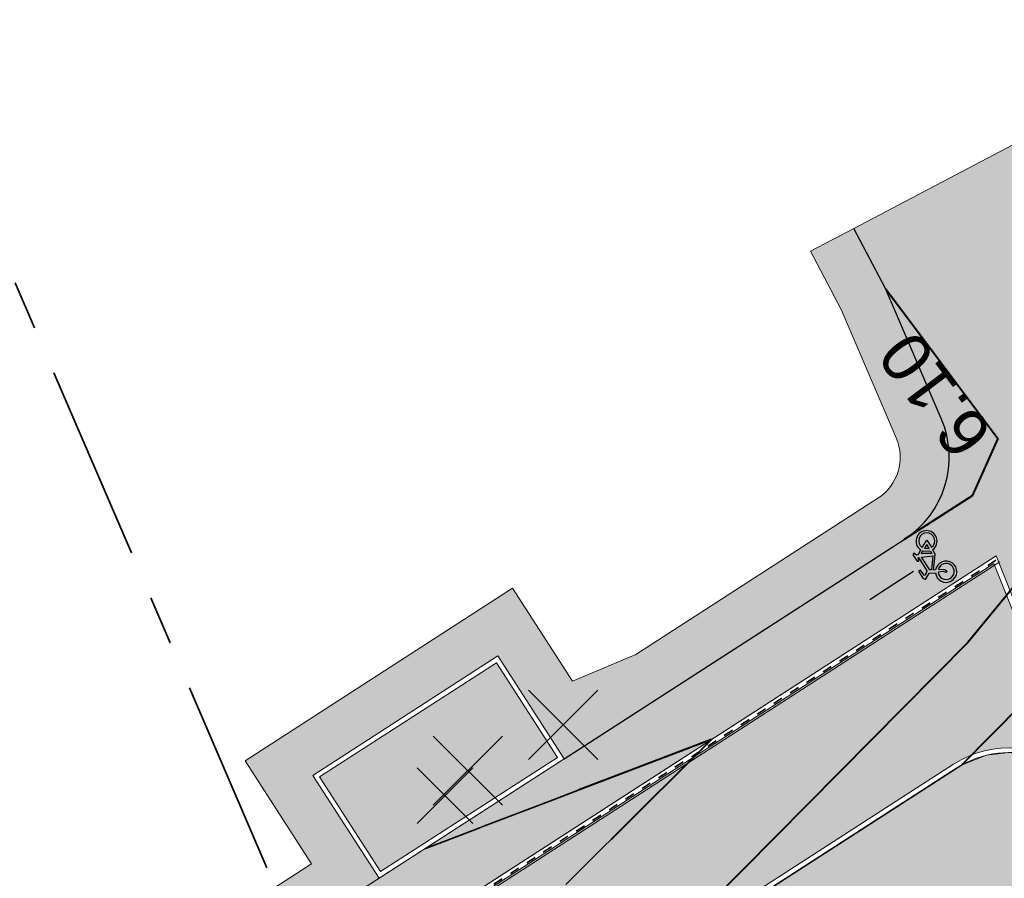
# Model space of a CAD drawing. Header units: metres. Extents: x 538891 to 1080079, y 6588829 to 13178720.
# Tile 606 of 656: x 540118 to 540138, y 6589299 to 6589317. Entities that reach past the tile are written whole.
import ezdxf

# ---------------------------------------------------------------- set-up
doc = ezdxf.new("R2010")
doc.units = ezdxf.units.M
doc.header["$LTSCALE"] = 0.4
doc.linetypes.add('#9_VIA31', pattern=[1, 0.5, -0.5])
doc.linetypes.add('KATASTRIPIIR', pattern=[17.5, 10, -2.5, 2.500000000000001, -2.500000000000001])
doc.layers.add('GEO', color=7, linetype='Continuous')
doc.layers.add('KOLDE PST', color=7, linetype='Continuous')
doc.styles.add('Swis721 Lt BT', font='swissl.ttf')

# ---------------------------------------------------------------- blocks, each defined once
blk = doc.blocks.new('#9_019061_PP_TL (2D)')
at = {"linetype": 'Continuous', "lineweight": 0, "true_color": 0xadadad}
h = blk.add_hatch(color=253, dxfattribs=at)
edge = h.paths.add_edge_path()
edge.add_line((539477.7626632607, 6589431.943014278), (539486.2567841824, 6589429.807888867))
edge.add_line((539486.2567841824, 6589429.807888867), (539486.1105153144, 6589429.225990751))
edge.add_line((539486.1105153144, 6589429.225990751), (539487.5652606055, 6589428.86031858))
edge.add_line((539487.5652606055, 6589428.86031858), (539487.7115294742, 6589429.442216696))
edge.add_line((539487.7115294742, 6589429.442216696), (539555.6592118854, 6589412.362541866))
edge.add_line((539555.6592118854, 6589412.362541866), (539562.7557662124, 6589410.648743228))
edge.add_line((539562.7557662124, 6589410.648743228), (539566.8068955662, 6589409.679105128))
edge.add_line((539566.8068955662, 6589409.679105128), (539620.1116983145, 6589396.202067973))
edge.add_arc((539619.5969534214, 6589394.166131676), 2.099999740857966, -13.653471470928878, 75.8112727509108, ccw=False)
edge.add_line((539621.6376095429, 6589393.670428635), (539620.7163126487, 6589389.877732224))
edge.add_line((539620.7163126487, 6589389.877732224), (539624.408929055, 6589388.980746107))
edge.add_line((539624.408929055, 6589388.980746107), (539625.312583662, 6589392.700814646))
edge.add_arc((539627.353239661, 6589392.205112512), 2.099999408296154, 75.81124942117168, 166.3465518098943, ccw=False)
edge.add_line((539627.8679853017, 6589394.241048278), (539632.6017820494, 6589393.044203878))
edge.add_line((539632.6017820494, 6589393.044203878), (539643.071860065, 6589390.610996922))
edge.add_line((539643.071860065, 6589390.610996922), (539786.0372070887, 6589354.482079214))
edge.add_line((539786.0372070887, 6589354.482079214), (539792.3012314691, 6589352.918019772))
edge.add_line((539792.3012314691, 6589352.918019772), (539845.3438683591, 6589339.670194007))
edge.add_line((539845.3438683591, 6589339.670194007), (539851.4124813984, 6589338.145976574))
edge.add_line((539851.4124813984, 6589338.145976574), (539860.7490034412, 6589335.851362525))
edge.add_line((539860.7490034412, 6589335.851362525), (539968.6993229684, 6589309.320678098))
edge.add_line((539968.6993229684, 6589309.320678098), (539969.2265677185, 6589309.197134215))
edge.add_line((539969.2265677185, 6589309.197134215), (539974.9736439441, 6589307.850480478))
edge.add_line((539974.9736439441, 6589307.850480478), (539975.8875834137, 6589307.636268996))
edge.add_line((539975.8875834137, 6589307.636268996), (539978.9424721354, 6589306.920423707))
edge.add_line((539978.9424721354, 6589306.920423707), (540047.1253681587, 6589289.910655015))
edge.add_arc((540046.6170546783, 6589287.873103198), 2.100000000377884, -13.970976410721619, 75.99219687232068, ccw=False)
edge.add_line((540048.6549327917, 6589287.366099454), (540047.8150951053, 6589283.990410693))
edge.add_line((540047.8150951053, 6589283.990410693), (540051.5026840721, 6589283.072975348))
edge.add_line((540051.5026840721, 6589283.072975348), (540052.341280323, 6589286.443674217))
edge.add_arc((540054.3791583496, 6589285.936670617), 2.099999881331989, 75.99219364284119, 166.0290268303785, ccw=False)
edge.add_line((540054.8874719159, 6589287.97422229), (540076.8168840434, 6589282.503433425))
edge.add_line((540076.8168840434, 6589282.503433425), (540083.4395259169, 6589280.809379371))
edge.add_line((540083.4395259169, 6589280.809379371), (540088.49419581, 6589279.535390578))
edge.add_arc((540094.4575246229, 6589303.195456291), 24.40000000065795, 255.8536971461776, 302.8232301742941)
edge.add_line((540107.6835194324, 6589282.690991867), (540136.9506649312, 6589301.569178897))
edge.add_arc((540138.0889677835, 6589299.804450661), 2.09999979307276, 48.26669205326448, 122.8232344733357, ccw=False)
edge.add_line((540139.4868626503, 6589301.371578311), (540137.7712634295, 6589305.668443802))
edge.add_line((540137.7712634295, 6589305.668443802), (540106.0573725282, 6589285.212032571))
edge.add_arc((540094.4575246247, 6589303.195456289), 21.39999999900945, 255.8536971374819, 302.82323016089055, ccw=False)
edge.add_line((540089.2273919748, 6589282.444415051), (540083.9478910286, 6589283.775070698))
edge.add_line((540083.9478910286, 6589283.775070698), (540077.6641051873, 6589285.384020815))
edge.add_line((540077.6641051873, 6589285.384020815), (540032.9077782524, 6589296.549500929))
edge.add_line((540032.9077782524, 6589296.549500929), (540019.7003143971, 6589299.844402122))
edge.add_line((540019.7003143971, 6589299.844402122), (539977.3208196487, 6589310.41692758))
edge.add_line((539977.3208196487, 6589310.41692758), (539969.5741785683, 6589312.194941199))
edge.add_line((539969.5741785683, 6589312.194941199), (539852.0794640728, 6589341.071328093))
edge.add_line((539852.0794640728, 6589341.071328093), (539846.1303289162, 6589342.565922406))
edge.add_line((539846.1303289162, 6589342.565922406), (539792.2343076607, 6589356.026887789))
edge.add_line((539792.2343076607, 6589356.026887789), (539786.8255053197, 6589357.3771794))
edge.add_line((539786.8255053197, 6589357.3771794), (539640.031194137, 6589394.473718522))
edge.add_line((539640.031194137, 6589394.473718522), (539632.5402822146, 6589396.193759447))
edge.add_line((539632.5402822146, 6589396.193759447), (539630.8024549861, 6589396.593526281))
edge.add_line((539630.8024549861, 6589396.593526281), (539563.5105163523, 6589413.606926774))
edge.add_line((539563.5105163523, 6589413.606926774), (539555.6179698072, 6589415.466233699))
edge.add_line((539555.6179698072, 6589415.466233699), (539478.485107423, 6589434.854742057))
edge.add_line((539478.485107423, 6589434.854742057), (539477.7626632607, 6589431.943014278))
at = {"linetype": 'Continuous', "lineweight": 0, "true_color": 0xffdf7f}
h = blk.add_hatch(color=41, dxfattribs=at)
edge = h.paths.add_edge_path()
edge.add_line((540083.9959051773, 6589283.866096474), (540089.251831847, 6589282.541382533))
edge.add_arc((540094.4575246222, 6589303.195456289), 21.29999999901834, 255.8536971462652, 302.8232301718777)
edge.add_line((540106.0031676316, 6589285.296067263), (540137.8191059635, 6589305.818302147))
edge.add_line((540137.8191059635, 6589305.818302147), (540139.8208759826, 6589300.80469733))
edge.add_line((540139.8208759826, 6589300.80469733), (540140.3260681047, 6589299.929966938))
edge.add_line((540140.3260681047, 6589299.929966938), (540143.4738570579, 6589302.477656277))
edge.add_line((540143.4738570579, 6589302.477656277), (540142.9381833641, 6589303.405164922))
edge.add_arc((540145.5360448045, 6589304.905535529), 2.999999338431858, 122.82321811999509, 210.0081807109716, ccw=False)
edge.add_line((540143.9098987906, 6589307.426576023), (540145.5981616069, 6589308.515556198))
edge.add_line((540145.5981616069, 6589308.515556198), (540145.707795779, 6589308.599105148))
edge.add_line((540145.707795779, 6589308.599105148), (540142.1975151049, 6589315.181875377))
edge.add_line((540142.1975151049, 6589315.181875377), (540142.0505820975, 6589315.10048517))
edge.add_line((540142.0505820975, 6589315.10048517), (540139.902, 6589313.927))
edge.add_line((540139.902, 6589313.927), (540138.547, 6589314.418))
edge.add_line((540138.547, 6589314.418), (540134.9162657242, 6589312.506830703))
edge.add_line((540134.9162657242, 6589312.506830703), (540135.561, 6589311.282))
edge.add_line((540135.561, 6589311.282), (540136.698940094, 6589308.623853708))
edge.add_arc((540134.8603342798, 6589307.836754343), 1.99999918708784, -57.17678947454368, 23.175562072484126, ccw=False)
edge.add_line((540135.944431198, 6589306.156060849), (540105.2985039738, 6589286.388518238))
edge.add_arc((540094.4575246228, 6589303.195456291), 20.00000000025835, 255.8536971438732, 302.82323016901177, ccw=False)
edge.add_line((540089.5695501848, 6589283.801959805), (540084.2902316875, 6589285.132569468))
edge.add_line((540084.2902316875, 6589285.132569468), (540078.0032806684, 6589286.742313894))
edge.add_line((540078.0032806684, 6589286.742313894), (540077.6886104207, 6589285.480972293))
edge.add_line((540077.6886104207, 6589285.480972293), (540083.9959051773, 6589283.866096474))
at = {"linetype": 'Continuous', "lineweight": 0, "true_color": 0xadadad}
blk.add_hatch(color=253, dxfattribs=at).paths.add_polyline_path([(540128.862029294, 6589301.706697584), (540125.2485376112, 6589299.375887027), (540124.0018249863, 6589301.308684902), (540127.615316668, 6589303.639495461)])
at = {"color": 5, "linetype": 'Continuous', "lineweight": 40, "true_color": 0x0000ff}
for p, q in [((540135.561, 6589311.282), (540137.8519484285, 6589308.21854475)), ((540137.8519484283, 6589308.21854475), (540137.3279412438, 6589307.048466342)), ((540140.4575624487, 6589307.972701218), (540137.2397217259, 6589304.051648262)), ((540137.3279412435, 6589307.048466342), (540135.944431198, 6589306.156060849)), ((540137.2397217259, 6589304.051648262), (540131.2561172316, 6589298.013191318)), ((540138.3412433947, 6589302.790681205), (540137.1107235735, 6589301.548881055)), ((540132.0064107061, 6589302.068939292), (540129.3030720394, 6589301.041027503)), ((540132.0064107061, 6589302.068939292), (540129.9551997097, 6589300.030023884))]:
    blk.add_line(p, q, dxfattribs=at)
at = {"color": 26, "linetype": 'Continuous', "lineweight": 9, "true_color": 0x7f1f00, "flags": 128}
for points in [[(539478.3783714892, 6589434.840327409), (539555.608507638, 6589415.427367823), (539563.5010273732, 6589413.568067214), (539630.7930678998, 6589396.554640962), (539632.5313148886, 6589396.154777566), (539640.0218169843, 6589394.43483074), (539786.8157608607, 6589357.338384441), (539792.2246191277, 6589355.988078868), (539846.1206094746, 6589342.527121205), (539852.0698175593, 6589341.032508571), (539969.5649306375, 6589312.156023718), (539977.311503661, 6589310.378025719), (540019.6906322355, 6589299.805591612), (540032.8980960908, 6589296.510690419), (540077.6543030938, 6589285.345240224), (540083.9380421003, 6589283.736302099), (540089.2176160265, 6589282.405628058, 0.2078616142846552), (540106.079054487, 6589285.178418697), (540137.8949928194, 6589305.700653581)], [(539478.412205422, 6589434.976177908), (539555.6416252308, 6589415.563398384), (539563.5342388, 6589413.704075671), (539630.8259227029, 6589396.690739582), (539632.5627005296, 6589396.29121415), (539640.0546370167, 6589394.570937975), (539786.8498664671, 6589357.474166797), (539792.2585289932, 6589356.123910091), (539846.1546275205, 6589342.662925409), (539852.1035803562, 6589341.168376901), (539969.5972983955, 6589312.292234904), (539977.3441096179, 6589310.514182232), (540019.7245198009, 6589299.9414284), (540032.9319836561, 6589296.646527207), (540077.6886104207, 6589285.480972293), (540083.9725133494, 6589283.871992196), (540089.2518318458, 6589282.541382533, 0.2078616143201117), (540106.0031676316, 6589285.296067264), (540137.8191059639, 6589305.818302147)]]:
    blk.add_lwpolyline(points, format="xyb", dxfattribs=at)
at = {"color": 26, "linetype": '#9_VIA31', "lineweight": 35, "true_color": 0x7f1f00, "flags": 128}
blk.add_lwpolyline([(538967.1483286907, 6589597.119765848), (538965.7734895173, 6589591.531124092), (538963.4364157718, 6589580.668595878, 0.09040084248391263), (538963.1941860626, 6589573.007599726), (538965.8296753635, 6589555.415316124, 0.2761386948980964), (538973.2353764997, 6589546.397497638), (538977.321869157, 6589545.18539376), (538983.1510333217, 6589543.646879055, 0.05419097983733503), (538991.0305051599, 6589542.457839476), (538997.3019925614, 6589542.197423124, -0.05419032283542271), (539002.2450342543, 6589541.451494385), (539020.5147111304, 6589536.629505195), (539037.1212181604, 6589531.450152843, 0.09107514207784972), (539048.3728820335, 6589530.085704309), (539075.1435589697, 6589531.719990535, -0.0767516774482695), (539091.290335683, 6589530.226055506), (539160.9258938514, 6589512.781363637), (539209.5338009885, 6589500.51189191), (539288.5486192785, 6589480.452743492, 0.01912560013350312), (539291.6426194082, 6589479.792093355), (539316.1156700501, 6589475.537682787), (539397.2134255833, 6589455.141470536), (539432.3306023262, 6589446.274454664), (539471.4817875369, 6589436.614109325), (539478.3952884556, 6589434.908252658), (539555.6250664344, 6589415.495383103), (539563.5176330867, 6589413.636071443), (539630.8094953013, 6589396.622690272), (539632.5470077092, 6589396.222995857), (539640.0382270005, 6589394.502884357), (539786.8328136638, 6589357.40627562), (539792.2415740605, 6589356.055994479), (539846.1376184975, 6589342.595023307), (539852.0866989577, 6589341.100442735), (539969.5811145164, 6589312.224129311), (539977.3278066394, 6589310.446103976), (540019.7075760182, 6589299.873510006), (540032.9150398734, 6589296.578608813), (540077.6714567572, 6589285.413106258), (540083.9552777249, 6589283.804147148), (540089.2347239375, 6589282.473505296, 0.2078616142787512), (540106.0411110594, 6589285.23724298), (540137.8570493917, 6589305.759477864)], format="xyb", dxfattribs=at)
at = {"color": 251, "linetype": 'Continuous', "lineweight": 9, "true_color": 0x5b5b5b, "flags": 128}
blk.add_lwpolyline([(539978.9424721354, 6589306.920423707), (540047.1253681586, 6589289.910655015, -0.4140253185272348), (540048.6549327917, 6589287.366099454), (540047.8150951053, 6589283.990410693), (540051.5026840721, 6589283.072975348), (540052.341280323, 6589286.443674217, -0.4144018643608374), (540054.8874719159, 6589287.97422229), (540076.8168840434, 6589282.503433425), (540083.4395259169, 6589280.809379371), (540088.4941958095, 6589279.535390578, 0.2078616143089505), (540107.6835194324, 6589282.690991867), (540136.9506649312, 6589301.569178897, -0.337297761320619), (540139.4868626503, 6589301.371578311), (540137.7712634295, 6589305.668443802), (540106.057372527, 6589285.212032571, -0.2078616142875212), (540089.2273919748, 6589282.444415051), (540083.9478910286, 6589283.775070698), (540077.6641051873, 6589285.384020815), (540032.9077782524, 6589296.549500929), (540019.7003143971, 6589299.844402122)], format="xyb", dxfattribs=at)
at = {"color": 41, "linetype": 'Continuous', "lineweight": 9, "true_color": 0xffdf7f, "flags": 128}
blk.add_lwpolyline([(540083.9959051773, 6589283.866096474), (540089.251831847, 6589282.541382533, 0.2078616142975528), (540106.0031676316, 6589285.296067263), (540137.8191059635, 6589305.818302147), (540139.8208759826, 6589300.80469733), (540140.3260681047, 6589299.929966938), (540143.4738570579, 6589302.477656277), (540142.9381833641, 6589303.405164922, -0.39989535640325), (540143.9098987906, 6589307.426576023), (540145.5981616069, 6589308.515556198), (540145.707795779, 6589308.599105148), (540142.1975151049, 6589315.181875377), (540142.0505820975, 6589315.10048517), (540139.902, 6589313.927), (540138.547, 6589314.418), (540134.9162657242, 6589312.506830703), (540135.561, 6589311.282), (540136.698940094, 6589308.623853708, -0.3657123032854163), (540135.944431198, 6589306.156060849), (540105.2985039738, 6589286.388518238, -0.2078616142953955), (540089.5695501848, 6589283.801959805), (540084.2902316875, 6589285.132569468), (540078.0032806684, 6589286.742313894), (540077.6886104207, 6589285.480972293)], format="xyb", close=True, dxfattribs=at)
at = {"color": 5, "linetype": 'Continuous', "lineweight": 30, "true_color": 0x0000ff, "flags": 128}
blk.add_lwpolyline([(540129.000268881, 6589301.676867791), (540135.944431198, 6589306.156060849, 0.365712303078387), (540136.698940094, 6589308.623853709), (540135.561, 6589311.282), (540134.916265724, 6589312.506830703)], format="xyb", dxfattribs=at)
at = {"color": 251, "linetype": 'Continuous', "lineweight": 9, "true_color": 0x5b5b5b, "flags": 128}
blk.add_lwpolyline([(540125.2187078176, 6589299.237647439), (540123.8635853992, 6589301.338514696), (540127.6451464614, 6589303.777735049), (540129.0002688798, 6589301.676867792)], close=True, dxfattribs=at)
at = {"color": 144, "linetype": 'Continuous', "lineweight": 9, "true_color": 0x007299, "flags": 128}
for points in [[(540129.000268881, 6589301.676867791), (540125.2187078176, 6589299.237647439), (540123.8635853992, 6589301.338514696), (540127.6451464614, 6589303.777735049), (540129.0002688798, 6589301.676867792)], [(540128.862029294, 6589301.706697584), (540125.2485376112, 6589299.375887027), (540124.0018249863, 6589301.308684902), (540127.615316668, 6589303.639495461)]]:
    blk.add_lwpolyline(points, close=True, dxfattribs=at)
for points in [[(540083.4168854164, 6589280.711958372), (540088.4697559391, 6589279.438423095, 0.2078616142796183), (540107.7377243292, 6589282.606957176), (540137.004869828, 6589301.485144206, -0.4286786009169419), (540139.8208759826, 6589300.80469733)], [(540083.4395259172, 6589280.809379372), (540088.4941958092, 6589279.535390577, 0.2078616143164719), (540107.6835194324, 6589282.690991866), (540136.9506649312, 6589301.569178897, -0.3372977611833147), (540139.4868626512, 6589301.37157831)]]:
    blk.add_lwpolyline(points, format="xyb", dxfattribs=at)
at = {"color": 5, "linetype": 'Continuous', "lineweight": 35, "true_color": 0x0000ff, "flags": 128}
for points in [[(540126.164166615, 6589299.847496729), (540126.3980008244, 6589299.936409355), (540126.4362487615, 6589299.950952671), (540127.2192740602, 6589300.248688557), (540127.3918565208, 6589300.314310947), (540128.040547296, 6589300.560967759), (540128.3474642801, 6589300.677669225), (540128.7744197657, 6589300.840013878), (540129.3030720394, 6589301.041027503)], [(540129.0324979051, 6589299.112853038), (540129.2301136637, 6589299.309284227), (540129.8091952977, 6589299.884894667), (540129.9551997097, 6589300.030023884)]]:
    blk.add_lwpolyline(points, dxfattribs=at)
at = {"color": 5, "true_color": 0x0000ff, "insert": (540136.9826576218, 6589309.412876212), "char_height": 0.9999999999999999, "attachment_point": 8, "rotation": 127.00059945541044, "line_spacing_factor": 0.25, "style": 'Swis721 Lt BT'}
blk.add_mtext('6.10', dxfattribs=at)
blk = doc.blocks.new('KOLDE PST TL')
at = {"color": 7}
blk.add_blockref('#9_019061_PP_TL (2D)', (0, 0), dxfattribs=at)
blk = doc.blocks.new('#13_Kolde pst HP -xref$0$likvideeritav')
at = {"color": 1, "linetype": 'Continuous', "lineweight": 25, "true_color": 0xff0000}
for p, q in [((0.7071067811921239, -0.7071067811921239), (-0.7071067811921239, 0.7071067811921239)), ((0.7071067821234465, 0.7071067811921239), (-0.7071067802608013, -0.7071067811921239))]:
    blk.add_line(p, q, dxfattribs=at)
blk = doc.blocks.new('#13_KOLDE TAIM (2D)')
at = {"linetype": 'Continuous', "lineweight": 0, "true_color": 0xc4f877}
h = blk.add_hatch(color=71, dxfattribs=at)
edge = h.paths.add_edge_path()
edge.add_line((540091.034362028, 6589286.033522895), (540090.5453388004, 6589283.581818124))
edge.add_arc((540094.4575246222, 6589303.19545629), 19.99999999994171, 258.7196811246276, 302.8232301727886)
edge.add_line((540105.2985039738, 6589286.388518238), (540125.2187078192, 6589299.237647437))
edge.add_line((540125.2187078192, 6589299.237647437), (540123.8635853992, 6589301.338514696))
edge.add_line((540123.8635853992, 6589301.338514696), (540127.6451464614, 6589303.777735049))
edge.add_line((540127.6451464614, 6589303.777735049), (540129.000268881, 6589301.676867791))
edge.add_line((540129.000268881, 6589301.676867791), (540135.944431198, 6589306.156060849))
edge.add_arc((540134.8603342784, 6589307.836754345), 1.999999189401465, 302.8232105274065, 383.1755620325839)
edge.add_line((540136.698940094, 6589308.623853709), (540135.561, 6589311.282))
edge.add_line((540135.561, 6589311.282), (540134.916265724, 6589312.506830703))
edge.add_line((540134.916265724, 6589312.506830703), (540134.0313732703, 6589312.041035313))
edge.add_line((540134.0313732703, 6589312.041035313), (540134.657455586, 6589310.851638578))
edge.add_line((540134.657455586, 6589310.851638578), (540135.7796366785, 6589308.230304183))
edge.add_arc((540134.8603337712, 6589307.836754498), 0.9999995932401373, -57.176789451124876, 23.175562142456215, ccw=False)
edge.add_line((540135.4023822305, 6589306.996407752), (540130.4584084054, 6589303.807396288))
edge.add_line((540130.4584084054, 6589303.807396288), (540129.1657736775, 6589303.265134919))
edge.add_line((540129.1657736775, 6589303.265134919), (540127.9434443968, 6589305.160130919))
edge.add_line((540127.9434443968, 6589305.160130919), (540122.4811895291, 6589301.636812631))
edge.add_line((540122.4811895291, 6589301.636812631), (540123.836311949, 6589299.535945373))
edge.add_line((540123.836311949, 6589299.535945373), (540104.7564550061, 6589287.22886514))
edge.add_arc((540094.457524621, 6589303.195456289), 18.9999999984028, 261.7366424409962, 302.8232301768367, ccw=False)
edge.add_line((540091.7267811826, 6589284.392716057), (540092.2058211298, 6589286.794369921))
edge.add_line((540092.2058211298, 6589286.794369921), (540091.2724341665, 6589287.004945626))
edge.add_line((540091.2724341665, 6589287.004945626), (540091.034362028, 6589286.033522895))
blk.add_hatch(color=71, dxfattribs=at).paths.add_polyline_path([(540140.3223931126, 6589299.926992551), (540139.6343005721, 6589301.074074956), (540139.155835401, 6589301.496134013), (540138.558719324, 6589301.74850119), (540138.0824800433, 6589301.804439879), (540137.6232770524, 6589301.749477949), (540137.1380599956, 6589301.563931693), (540115.8528205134, 6589287.841437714), (540106.135984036, 6589281.65796373), (540104.1926154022, 6589280.712618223), (540102.6746394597, 6589280.114532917), (540101.7576275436, 6589279.808312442), (540099.9660612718, 6589279.322751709), (540099.1000666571, 6589279.139338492), (540096.6611851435, 6589278.794762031), (540095.4380122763, 6589278.715083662), (540093.2344718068, 6589278.72600305), (540091.597527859, 6589278.862959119), (540090.2913811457, 6589279.052274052), (540089.0216832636, 6589279.306094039), (540083.4168854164, 6589280.711958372), (540083.2458730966, 6589279.96921358), (540083.1693945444, 6589279.222227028), (540083.2964781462, 6589278.224303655), (540083.6314978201, 6589277.376547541), (540084.307452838, 6589276.472673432), (540085.0850292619, 6589275.876651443), (540085.9303806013, 6589275.512660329), (540087.0085177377, 6589275.318426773), (540088.5341397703, 6589275.136676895), (540090.7406744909, 6589274.995501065), (540092.8668121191, 6589274.994208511), (540095.1641064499, 6589275.141449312), (540097.59843541, 6589275.468219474), (540101.1628695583, 6589276.290371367), (540105.7154792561, 6589278.051996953), (540111.5810349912, 6589281.492959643), (540134.9825078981, 6589295.968434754), (540136.9907147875, 6589297.337332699)])
at = {"color": 71, "linetype": 'Continuous', "lineweight": 5, "true_color": 0xc4f877, "flags": 128}
blk.add_lwpolyline([(540091.034362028, 6589286.033522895), (540090.5453387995, 6589283.581818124, 0.1948492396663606), (540105.2985039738, 6589286.388518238), (540125.2187078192, 6589299.237647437), (540123.8635853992, 6589301.338514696), (540127.6451464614, 6589303.777735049), (540129.000268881, 6589301.676867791), (540135.944431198, 6589306.156060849, 0.365712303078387), (540136.698940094, 6589308.623853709), (540135.561, 6589311.282), (540134.916265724, 6589312.506830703), (540134.0313732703, 6589312.041035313), (540134.657455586, 6589310.851638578), (540135.7796366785, 6589308.230304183, -0.3657123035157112), (540135.4023822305, 6589306.996407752), (540130.4584084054, 6589303.807396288), (540129.1657736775, 6589303.265134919), (540127.9434443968, 6589305.160130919), (540122.4811895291, 6589301.636812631), (540123.836311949, 6589299.535945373), (540104.7564550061, 6589287.22886514, -0.1812196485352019), (540091.7267811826, 6589284.392716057), (540092.2058211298, 6589286.794369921), (540091.2724341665, 6589287.004945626)], format="xyb", close=True, dxfattribs=at)
blk.add_lwpolyline([(540111.5810349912, 6589281.492959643), (540134.9825078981, 6589295.968434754), (540136.9907147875, 6589297.337332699), (540140.3223931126, 6589299.926992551), (540139.6343005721, 6589301.074074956), (540139.155835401, 6589301.496134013), (540138.558719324, 6589301.74850119), (540138.0824800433, 6589301.804439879), (540137.6232770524, 6589301.749477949), (540137.1380599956, 6589301.563931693), (540115.8528205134, 6589287.841437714)], dxfattribs=at)
at = {"color": 1, "true_color": 0xff0000}
for p in [(540128.978990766, 6589302.369903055), (540127.0283935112, 6589301.435973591)]:
    blk.add_blockref('#13_Kolde pst HP -xref$0$likvideeritav', p, dxfattribs=at)
blk = doc.blocks.new('Kolde pst Taim')
at = {"color": 13, "true_color": 0xff4646}
blk.add_blockref('#13_KOLDE TAIM (2D)', (0, 0), dxfattribs=at)
blk = doc.blocks.new('#15_019061_PP_ELV-4-01_v01_Puhas$0$A$C2D7D09D12')
at = {"color": 1, "linetype": 'Continuous', "lineweight": 25, "true_color": 0xff0000}
for p, q in [((0.0353555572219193, 0.03535634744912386), (1.170666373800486, 1.170667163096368)), ((0.03535555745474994, 1.170667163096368), (1.170666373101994, 0.03535634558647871))]:
    blk.add_line(p, q, dxfattribs=at)
blk = doc.blocks.new('#15_Kolde pst ELV-3 (2D)')
at = {"color": 7}
blk.add_blockref('#15_019061_PP_ELV-4-01_v01_Puhas$0$A$C2D7D09D12', (540125.9608360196, 6589300.31997766), dxfattribs=at)
blk = doc.blocks.new('Kolde pst EL')
at = {"color": 13, "true_color": 0xff4646}
blk.add_blockref('#15_Kolde pst ELV-3 (2D)', (0, 0), dxfattribs=at)
blk = doc.blocks.new('#16_019061_PP_TL_liiklusskeem$0$ratas')
at = {"linetype": 'Continuous', "lineweight": 0}
h = blk.add_hatch(color=7, dxfattribs=at)
h.paths.add_polyline_path([(0.18044043, 0.8619031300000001), (0.12229318, 0.82194316), (0.20645367, 0.6580048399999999), (0.12535356, 0.5135342), (0.06156055, 0.5370768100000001), (-0.00607794, 0.54406507), (-0.07333677, 0.53406246), (-0.13601449, 0.5076938), (-0.19019582, 0.46660626), (-0.23249622, 0.41336644), (-0.26027334, 0.35130007), (-0.27179201, 0.28428423), (-0.26633271, 0.21650518), (-0.24423646, 0.15219688), (-0.20688354, 0.09537644), (-0.15660727, 0.04959326), (-0.09654825, 0.01770727), (-0.03045817, 0.00171029), (0.03753453, 0.00260158), (0.10318258, 0.02032549), (0.16238514, 0.05377485), (0.21144402, 0.10086018), (0.24729467, 0.15864022), (0.26769762, 0.22350564), (0.27137836, 0.2914045), (0.25810696, 0.35809537), (0.22871245, 0.4194123), (0.185031, 0.471525), (0.20951405, 0.5166080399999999), (0.5201427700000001, 0.26557749), (0.6593901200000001, 0.25020827), (0.67851131, 0.16826221), (0.72202145, 0.0962369), (0.7856607, 0.04118399), (0.86319846, 0.00849342), (0.94704339, 0.00136576), (1.02898668, 0.02049884), (1.10100567, 0.06401945), (1.15604934, 0.12766668), (1.18872865, 0.20520919), (1.19584414, 0.28905516), (1.17669917, 0.37099566), (1.13316811, 0.44300833), (1.06951288, 0.49804276), (0.99196564, 0.53071082), (0.90811864, 0.5378141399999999), (0.82618091, 0.5186572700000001), (0.74661099, 0.63853717), (0.76344309, 0.67849713), (0.83995262, 0.70923557), (0.82006015, 0.75534322), (0.62725612, 0.7491955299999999), (0.60583345, 0.71538325), (0.68846374, 0.6754232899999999), (0.68693355, 0.66722637), (0.2844934, 0.6754232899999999), (0.20645367, 0.77583551), (0.22787634, 0.7953031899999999), (0.38395579, 0.8024754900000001), (0.39313694, 0.8619031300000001)])
h.paths.add_polyline_path([(0.8552545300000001, 0.45205733), (0.94553578, 0.2522575), (0.72671851, 0.2450852), (0.7418430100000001, 0.18333718), (0.7752323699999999, 0.12923803), (0.82364718, 0.0880364), (0.88239027, 0.06372966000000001), (0.94576241, 0.05867602), (1.00761529, 0.0733658), (1.06194797, 0.10637379), (1.10348913, 0.15449759), (1.12820848, 0.21306824), (1.13370776, 0.27640327), (1.11945343, 0.33835795), (1.08682844, 0.39292147), (1.03899805, 0.43480012), (0.9806027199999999, 0.45993085), (0.91730794, 0.4658755)])
h.paths.add_polyline_path([(-0.04700492, 0.46889687), (-0.09403608, 0.45015135), (-0.13507643, 0.42050317), (-0.16764819, 0.38174231), (-0.18978489, 0.3362089), (-0.20015004, 0.28665198), (-0.19811787, 0.2360635), (-0.18381105, 0.18749767), (-0.15809335, 0.14388661), (-0.12251745, 0.10786329), (-0.0792312, 0.08160257), (-0.03084796, 0.06668992), (0.01971116, 0.06402567), (0.06939375, 0.07377068), (0.11520025, 0.09533660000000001), (0.15436516, 0.12742141), (0.18452392, 0.16808802), (0.20385574, 0.21488124), (0.21119349, 0.26497597), (0.20609414, 0.3153478), (0.18886558, 0.36295559), (0.16054795, 0.4049250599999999), (0.06261575, 0.26967595), (-0.007773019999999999, 0.2450852), (-0.01542397, 0.28094671), (0.04731384, 0.33627589), (0.10087051, 0.45205733), (0.05348176, 0.46987952), (0.00317759, 0.47560799)])
h.paths.add_polyline_path([(0.58900135, 0.32500513), (0.6593901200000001, 0.3229559), (0.77262423, 0.48484499), (0.73283928, 0.55861724)])
h.paths.add_polyline_path([(0.24011787, 0.56066646), (0.5262635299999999, 0.33422666), (0.65326936, 0.5985771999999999), (0.26919149, 0.5985771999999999)])
at = {"color": 7, "linetype": 'Continuous', "lineweight": 25, "flags": 128}
for points in [[(0.3931369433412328, 0.8619031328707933), (0.1804404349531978, 0.8619031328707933), (0.1222931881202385, 0.8219431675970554), (0.2064536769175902, 0.6580048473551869), (0.1253535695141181, 0.51353420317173, 0.5478322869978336), (-0.2717920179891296, 0.2842842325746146, 0.5478322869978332), (0.1031825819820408, 0.02032549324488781, 0.5478322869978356), (0.1850310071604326, 0.4715250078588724), (0.2095140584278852, 0.5166080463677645), (0.5201427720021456, 0.2655774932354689), (0.6593901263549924, 0.2502082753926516, 0.7266312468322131), (1.15604934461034, 0.1276666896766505, 0.7266312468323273), (0.8261809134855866, 0.518657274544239), (0.7466109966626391, 0.6385371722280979), (0.7634430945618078, 0.6784971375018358), (0.8399526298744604, 0.7092355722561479), (0.820060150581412, 0.7553432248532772), (0.6272561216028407, 0.7491955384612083), (0.6058334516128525, 0.7153832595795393), (0.6884637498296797, 0.6754232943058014), (0.6869335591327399, 0.6672263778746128), (0.2844934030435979, 0.6754232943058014), (0.2064536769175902, 0.7758355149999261), (0.2278763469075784, 0.7953031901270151), (0.3839557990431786, 0.8024754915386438), (0.3931369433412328, 0.8619031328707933)], [(0.1605479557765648, 0.4049250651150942), (0.06261575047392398, 0.2696759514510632), (-0.007773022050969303, 0.24508520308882), (-0.01542397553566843, 0.2809467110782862), (0.0473138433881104, 0.3362758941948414), (0.1008705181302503, 0.4520573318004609, 0.5368184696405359), (-0.2001500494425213, 0.2866519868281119, 0.5368184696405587), (0.06939375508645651, 0.07377068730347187, 0.5368184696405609), (0.1605479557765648, 0.4049250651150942)], [(0.8552545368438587, 0.4520573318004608), (0.9455357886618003, 0.2522575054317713), (0.726718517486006, 0.24508520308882, 0.7222523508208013), (1.10348913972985, 0.1544975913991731, 0.7222523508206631), (0.8552545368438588, 0.4520573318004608)]]:
    blk.add_lwpolyline(points, format="xyb", dxfattribs=at)
for points in [[(0.2691914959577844, 0.5985772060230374), (0.6532693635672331, 0.5985772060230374), (0.5262635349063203, 0.3342266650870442), (0.240117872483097, 0.5606664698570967), (0.2691914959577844, 0.5985772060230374)], [(0.7328392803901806, 0.5586172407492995), (0.7726242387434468, 0.4848449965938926), (0.6593901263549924, 0.3229559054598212), (0.5890013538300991, 0.3250051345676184), (0.7328392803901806, 0.5586172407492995)], [(0.8016978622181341, 0.4100481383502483), (0.7313090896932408, 0.3168082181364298), (0.8506639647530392, 0.3147589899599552), (0.8016978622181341, 0.4100481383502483)]]:
    blk.add_lwpolyline(points, dxfattribs=at)
blk = doc.blocks.new('#16_Kolde TL (2D)')
at = {"color": 7, "linetype": 'Continuous', "lineweight": 25, "flags": 128}
blk.add_lwpolyline([(540136.1292183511, 6589305.502208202), (540135.7516359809, 6589305.257398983), (540135.2398845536, 6589304.925599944)], dxfattribs=at)
at = {"color": 7, "xscale": 0.8, "yscale": 0.8, "zscale": 0.8, "rotation": 122.8232301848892}
blk.add_blockref('#16_019061_PP_TL_liiklusskeem$0$ratas', (540136.9814110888, 6589305.615610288), dxfattribs=at)
blk = doc.blocks.new('Kolde pst märgistus')
at = {"color": 13, "true_color": 0xff4646}
blk.add_blockref('#16_Kolde TL (2D)', (0, 0), dxfattribs=at)

msp = doc.modelspace()

# ---------------------------------------------------------------- linework, layer by layer
at = {"layer": 'GEO', "color": 35, "linetype": 'KATASTRIPIIR', "lineweight": 35, "true_color": 0xb1703a, "flags": 128}
msp.add_lwpolyline([(539443.0099999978, 6589409.309999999), (539452.710000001, 6589448.010000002), (539474.0900000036, 6589442.699999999), (539521.3500000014, 6589512.66), (539531.9200000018, 6589505.270000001), (539524.299999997, 6589495.390000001), (539522.0799999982, 6589499.600000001), (539481.5600000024, 6589440.850000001), (539563.8599999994, 6589420.43), (539625.5200000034, 6589405.129999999), (539608.8100000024, 6589440.289999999), (539609.75, 6589442.989999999), (539608, 6589446.670000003), (539559.549999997, 6589546.11), (539564.460000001, 6589553.36), (539630.5300000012, 6589415.870000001), (539746.5799999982, 6589386.48), (539806.6799999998, 6589371.25), (539851.4099999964, 6589359.920000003), (539871.950000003, 6589354.719999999), (539867.1799999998, 6589363.579999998), (539926.1199999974, 6589348.66), (539949.0900000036, 6589342.84), (539954.9799999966, 6589344.129999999), (539958.1899999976, 6589351.420000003), (539955.1799999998, 6589364.57), (539908.7299999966, 6589450.440000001), (539900.6099999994, 6589446.07), (539894.1499999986, 6589442.579999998), (539889.1400000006, 6589451.770000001), (539891.0200000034, 6589452.73), (539900.1300000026, 6589457.61), (539896.1199999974, 6589465.270000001), (539900.4799999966, 6589467.329999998), (539893.450000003, 6589480.289999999), (539898.6400000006, 6589483.309999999), (539888.1099999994, 6589505.36), (539888.2700000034, 6589511.949999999), (539890.6799999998, 6589517.36), (539894.8500000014, 6589504.16), (539935.4099999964, 6589429.129999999), (539960.789999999, 6589380.36), (539989.710000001, 6589324.879999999), (539996.789999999, 6589323.09), (540010.3599999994, 6589318.34), (540064.3299999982, 6589299.460000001), (540078.6099999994, 6589294.780000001), (540116.4299999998, 6589314.559999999), (540134.4099999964, 6589272.73), (540099.4399999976, 6589253.16), (539963.8400000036, 6589287.140000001), (539909.5200000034, 6589298.370000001), (539763.1300000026, 6589328.620000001), (539689.4900000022, 6589347.260000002), (539661.8599999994, 6589354.25), (539600.039999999, 6589369.91), (539443.0099999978, 6589409.309999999)], dxfattribs=at)

# ---------------------------------------------------------------- block references
at = {"layer": 'KOLDE PST', "color": 7}
for name in ['KOLDE PST TL', 'Kolde pst märgistus', 'Kolde pst Taim', 'Kolde pst EL']:
    msp.add_blockref(name, (0, 0), dxfattribs=at)

doc.saveas('drawing.dxf')
